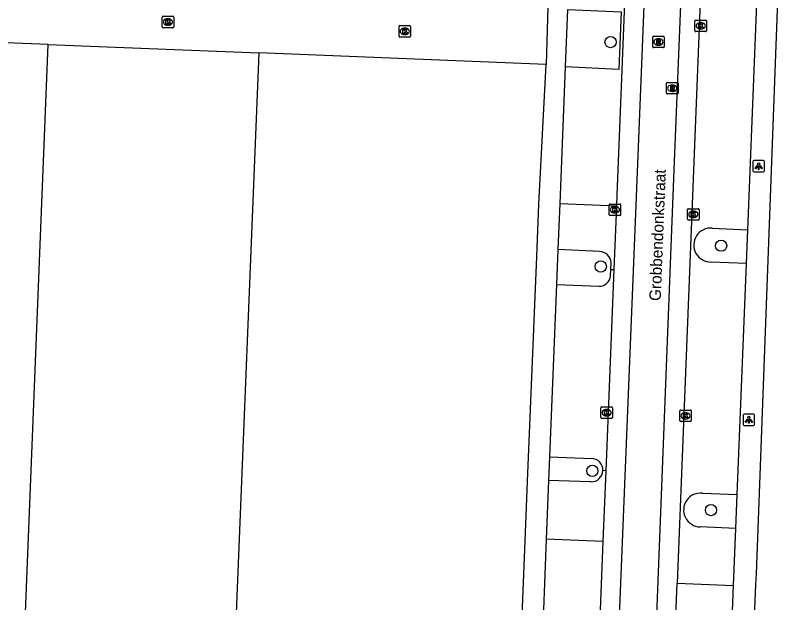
# Model space of a CAD drawing. Extents: x 160732 to 162105, y 387428 to 388479.
# Drawn here: x 161627.8 to 161695.1, y 387569.3 to 387620.4 of the extents above; entities that cross this region are included whole.
import ezdxf

# ---------------------------------------------------------------- set-up
doc = ezdxf.new("R2010")
doc.units = 0
for name, color, linetype in [('IMGEO_Boom', 7, 'Continuous'), ('IMGEO_Kolk', 7, 'Continuous'), ('IMGEO_Lichtpunt', 7, 'Continuous'), ('IMGEO_Muur', 7, 'Continuous'), ('IMGEO_Openbare_ruimte_label', 7, 'Continuous'), ('IMGEO_Pand', 7, 'Continuous'), ('IMGEO_Parkeervlak_open', 7, 'Continuous'), ('IMGEO_Rijbaan_lokaal_gesloten', 7, 'Continuous'), ('IMGEO_Rijbaan_lokaal_open', 7, 'Continuous'), ('IMGEO_Rioolput', 7, 'Continuous'), ('IMGEO_Voetpad_open', 7, 'Continuous')]:
    doc.layers.add(name, color=color, linetype=linetype)

msp = doc.modelspace()

# ---------------------------------------------------------------- linework, layer by layer
at = {"layer": 'IMGEO_Boom'}
for centre in [(161679.516, 387618.077), (161689.135, 387600.371), (161678.665, 387598.563), (161677.93, 387580.795), (161688.249, 387577.378)]:
    msp.add_circle(centre, 0.489, dxfattribs=at)
at = {"layer": 'IMGEO_Kolk'}
for p, q in [((161640.521, 387619.399), (161640.521, 387620.251)), ((161640.596, 387620.325), (161641.448, 387620.325)), ((161641.009, 387620.105), (161641.034, 387620.105)), ((161641.522, 387620.251), (161641.522, 387619.399)), ((161686.859, 387619.06), (161686.859, 387619.912)), ((161686.934, 387619.986), (161687.786, 387619.986)), ((161687.347, 387619.766), (161687.372, 387619.766)), ((161687.86, 387619.912), (161687.86, 387619.06)), ((161641.448, 387619.325), (161640.596, 387619.325)), ((161641.032, 387619.545), (161641.007, 387619.545)), ((161661.116, 387618.584), (161661.116, 387619.436)), ((161661.191, 387619.51), (161662.043, 387619.51)), ((161661.604, 387619.29), (161661.629, 387619.29)), ((161662.117, 387619.436), (161662.117, 387618.584)), ((161687.37, 387619.206), (161687.345, 387619.206)), ((161662.043, 387618.51), (161661.191, 387618.51)), ((161661.627, 387618.73), (161661.602, 387618.73)), ((161687.786, 387618.986), (161686.934, 387618.986)), ((161679.394, 387603.069), (161679.394, 387603.921)), ((161679.469, 387603.995), (161680.321, 387603.995)), ((161679.882, 387603.775), (161679.907, 387603.775)), ((161680.395, 387603.921), (161680.395, 387603.069)), ((161686.214, 387602.664), (161686.214, 387603.516)), ((161686.289, 387603.59), (161687.141, 387603.59)), ((161687.215, 387603.516), (161687.215, 387602.664)), ((161680.321, 387602.995), (161679.469, 387602.995)), ((161679.905, 387603.215), (161679.88, 387603.215)), ((161686.702, 387603.37), (161686.727, 387603.37)), ((161687.141, 387602.59), (161686.289, 387602.59)), ((161686.725, 387602.81), (161686.7, 387602.81)), ((161678.675, 387585.422), (161678.675, 387586.274)), ((161678.75, 387586.348), (161679.602, 387586.348)), ((161679.163, 387586.128), (161679.188, 387586.128)), ((161679.676, 387586.274), (161679.676, 387585.422)), ((161685.535, 387585.154), (161685.535, 387586.006)), ((161685.61, 387586.08), (161686.462, 387586.08)), ((161686.536, 387586.006), (161686.536, 387585.154)), ((161679.602, 387585.348), (161678.75, 387585.348)), ((161679.186, 387585.568), (161679.161, 387585.568)), ((161686.023, 387585.86), (161686.048, 387585.86)), ((161686.462, 387585.08), (161685.61, 387585.08)), ((161686.046, 387585.3), (161686.021, 387585.3))]:
    msp.add_line(p, q, dxfattribs=at)
for points in [[(161640.521, 387619.399), (161640.521, 387620.251)], [(161640.596, 387620.325), (161641.448, 387620.325)], [(161640.842, 387620.025), (161640.965, 387620.025), (161640.965, 387619.874), (161641.095, 387620.025), (161641.259, 387620.025), (161641.113, 387619.874), (161641.266, 387619.625), (161641.114, 387619.625), (161641.029, 387619.789), (161640.965, 387619.722), (161640.965, 387619.625), (161640.842, 387619.625), (161640.842, 387620.025)], [(161641.522, 387620.251), (161641.522, 387619.399)], [(161686.859, 387619.06), (161686.859, 387619.912)], [(161686.934, 387619.986), (161687.786, 387619.986)], [(161687.18, 387619.686), (161687.303, 387619.686), (161687.303, 387619.535), (161687.433, 387619.686), (161687.597, 387619.686), (161687.451, 387619.535), (161687.604, 387619.286), (161687.452, 387619.286), (161687.367, 387619.45), (161687.303, 387619.383), (161687.303, 387619.286), (161687.18, 387619.286), (161687.18, 387619.686)], [(161687.86, 387619.912), (161687.86, 387619.06)], [(161641.448, 387619.325), (161640.596, 387619.325)], [(161661.116, 387618.584), (161661.116, 387619.436)], [(161661.191, 387619.51), (161662.043, 387619.51)], [(161661.437, 387619.21), (161661.56, 387619.21), (161661.56, 387619.059), (161661.69, 387619.21), (161661.854, 387619.21), (161661.708, 387619.059), (161661.861, 387618.81), (161661.709, 387618.81), (161661.624, 387618.974), (161661.56, 387618.907), (161661.56, 387618.81), (161661.437, 387618.81), (161661.437, 387619.21)], [(161662.117, 387619.436), (161662.117, 387618.584)], [(161662.043, 387618.51), (161661.191, 387618.51)], [(161687.786, 387618.986), (161686.934, 387618.986)], [(161679.394, 387603.069), (161679.394, 387603.921)], [(161679.469, 387603.995), (161680.321, 387603.995)], [(161679.715, 387603.695), (161679.838, 387603.695), (161679.838, 387603.544), (161679.968, 387603.695), (161680.132, 387603.695), (161679.986, 387603.544), (161680.139, 387603.295), (161679.987, 387603.295), (161679.902, 387603.459), (161679.838, 387603.392), (161679.838, 387603.295), (161679.715, 387603.295), (161679.715, 387603.695)], [(161680.395, 387603.921), (161680.395, 387603.069)], [(161686.214, 387602.664), (161686.214, 387603.516)], [(161686.289, 387603.59), (161687.141, 387603.59)], [(161687.215, 387603.516), (161687.215, 387602.664)], [(161680.321, 387602.995), (161679.469, 387602.995)], [(161686.535, 387603.29), (161686.658, 387603.29), (161686.658, 387603.139), (161686.788, 387603.29), (161686.952, 387603.29), (161686.806, 387603.139), (161686.959, 387602.89), (161686.807, 387602.89), (161686.722, 387603.054), (161686.658, 387602.987), (161686.658, 387602.89), (161686.535, 387602.89), (161686.535, 387603.29)], [(161687.141, 387602.59), (161686.289, 387602.59)], [(161678.675, 387585.422), (161678.675, 387586.274)], [(161678.75, 387586.348), (161679.602, 387586.348)], [(161678.996, 387586.048), (161679.119, 387586.048), (161679.119, 387585.897), (161679.249, 387586.048), (161679.413, 387586.048), (161679.267, 387585.897), (161679.42, 387585.648), (161679.268, 387585.648), (161679.183, 387585.812), (161679.119, 387585.745), (161679.119, 387585.648), (161678.996, 387585.648), (161678.996, 387586.048)], [(161679.676, 387586.274), (161679.676, 387585.422)], [(161685.535, 387585.154), (161685.535, 387586.006)], [(161685.61, 387586.08), (161686.462, 387586.08)], [(161686.536, 387586.006), (161686.536, 387585.154)], [(161679.602, 387585.348), (161678.75, 387585.348)], [(161685.856, 387585.78), (161685.979, 387585.78), (161685.979, 387585.629), (161686.109, 387585.78), (161686.273, 387585.78), (161686.127, 387585.629), (161686.28, 387585.38), (161686.128, 387585.38), (161686.043, 387585.544), (161685.979, 387585.477), (161685.979, 387585.38), (161685.856, 387585.38), (161685.856, 387585.78)], [(161686.462, 387585.08), (161685.61, 387585.08)]]:
    msp.add_lwpolyline(points, dxfattribs=at)
for centre, start, end in [((161640.598, 387620.249), 91.55205, 178.44795), ((161640.598, 387620.249), 91.55205, 178.44795), ((161641.446, 387620.249), 1.55205, 88.44795), ((161641.446, 387620.249), 1.55205, 88.44795), ((161686.936, 387619.91), 91.55205, 178.44795), ((161686.936, 387619.91), 91.55205, 178.44795), ((161687.784, 387619.91), 1.55205, 88.44795), ((161687.784, 387619.91), 1.55205, 88.44795), ((161640.598, 387619.401), 181.55205, 268.44795), ((161640.598, 387619.401), 181.55205, 268.44795), ((161641.446, 387619.401), 271.55205, 358.44795), ((161641.446, 387619.401), 271.55205, 358.44795), ((161661.193, 387619.434), 91.55205, 178.44795), ((161661.193, 387619.434), 91.55205, 178.44795), ((161662.041, 387619.434), 1.55205, 88.44795), ((161662.041, 387619.434), 1.55205, 88.44795), ((161686.936, 387619.062), 181.55205, 268.44795), ((161686.936, 387619.062), 181.55205, 268.44795), ((161687.784, 387619.062), 271.55205, 358.44795), ((161687.784, 387619.062), 271.55205, 358.44795), ((161661.193, 387618.586), 181.55205, 268.44795), ((161661.193, 387618.586), 181.55205, 268.44795), ((161662.041, 387618.586), 271.55205, 358.44795), ((161662.041, 387618.586), 271.55205, 358.44795), ((161679.471, 387603.919), 91.55205, 178.44795), ((161679.471, 387603.919), 91.55205, 178.44795), ((161680.319, 387603.919), 1.55205, 88.44795), ((161680.319, 387603.919), 1.55205, 88.44795), ((161686.291, 387603.514), 91.55205, 178.44795), ((161686.291, 387603.514), 91.55205, 178.44795), ((161687.139, 387603.514), 1.55205, 88.44795), ((161687.139, 387603.514), 1.55205, 88.44795), ((161679.471, 387603.071), 181.55205, 268.44795), ((161679.471, 387603.071), 181.55205, 268.44795), ((161680.319, 387603.071), 271.55205, 358.44795), ((161680.319, 387603.071), 271.55205, 358.44795), ((161686.291, 387602.666), 181.55205, 268.44795), ((161686.291, 387602.666), 181.55205, 268.44795), ((161687.139, 387602.666), 271.55205, 358.44795), ((161687.139, 387602.666), 271.55205, 358.44795), ((161678.752, 387586.272), 91.55205, 178.44795), ((161678.752, 387586.272), 91.55205, 178.44795), ((161679.6, 387586.272), 1.55205, 88.44795), ((161679.6, 387586.272), 1.55205, 88.44795), ((161685.612, 387586.004), 91.55205, 178.44795), ((161685.612, 387586.004), 91.55205, 178.44795), ((161686.46, 387586.004), 1.55205, 88.44795), ((161686.46, 387586.004), 1.55205, 88.44795), ((161678.752, 387585.424), 181.55205, 268.44795), ((161678.752, 387585.424), 181.55205, 268.44795), ((161679.6, 387585.424), 271.55205, 358.44795), ((161679.6, 387585.424), 271.55205, 358.44795), ((161685.612, 387585.156), 181.55205, 268.44795), ((161685.612, 387585.156), 181.55205, 268.44795), ((161686.46, 387585.156), 271.55205, 358.44795), ((161686.46, 387585.156), 271.55205, 358.44795)]:
    msp.add_arc(centre, 0.0765, start, end, dxfattribs=at)
for centre, major_axis, ratio, start_param, end_param in [((161641.008, 387619.825), (-0.387, 0.002), 0.722429, 4.712389, 7.853982), ((161641.033, 387619.825), (-0.39, 0.002), 0.717154, 1.570796, 4.712389), ((161687.346, 387619.486), (-0.387, 0.002), 0.722429, 4.712389, 7.853982), ((161687.371, 387619.486), (-0.39, 0.002), 0.717154, 1.570796, 4.712389), ((161661.603, 387619.01), (-0.387, 0.002), 0.722429, 4.712389, 7.853982), ((161661.628, 387619.01), (-0.39, 0.002), 0.717154, 1.570796, 4.712389), ((161679.881, 387603.495), (-0.387, 0.002), 0.722429, 4.712389, 7.853982), ((161679.906, 387603.495), (-0.39, 0.002), 0.717154, 1.570796, 4.712389), ((161686.701, 387603.09), (-0.387, 0.002), 0.722429, 4.712389, 7.853982), ((161686.726, 387603.09), (-0.39, 0.002), 0.717154, 1.570796, 4.712389), ((161679.162, 387585.848), (-0.387, 0.002), 0.722429, 4.712389, 7.853982), ((161679.187, 387585.848), (-0.39, 0.002), 0.717154, 1.570796, 4.712389), ((161686.022, 387585.58), (-0.387, 0.002), 0.722429, 4.712389, 7.853982), ((161686.047, 387585.58), (-0.39, 0.002), 0.717154, 1.570796, 4.712389)]:
    msp.add_ellipse(centre, major_axis=major_axis, ratio=ratio, start_param=start_param, end_param=end_param, dxfattribs=at)
at = {"layer": 'IMGEO_Lichtpunt'}
for p, q in [((161691.902, 387607.682), (161691.902, 387606.875)), ((161691.902, 387607.682), (161691.902, 387606.875)), ((161692.804, 387607.777), (161691.996, 387607.777)), ((161692.804, 387607.777), (161691.996, 387607.777)), ((161692.898, 387606.875), (161692.898, 387607.682)), ((161692.898, 387606.875), (161692.898, 387607.682)), ((161691.996, 387606.781), (161692.804, 387606.781)), ((161691.996, 387606.781), (161692.804, 387606.781)), ((161691.042, 387585.638), (161691.042, 387584.831)), ((161691.042, 387585.638), (161691.042, 387584.831)), ((161691.944, 387585.733), (161691.136, 387585.733)), ((161691.944, 387585.733), (161691.136, 387585.733)), ((161692.038, 387584.831), (161692.038, 387585.638)), ((161692.038, 387584.831), (161692.038, 387585.638)), ((161691.136, 387584.737), (161691.944, 387584.737)), ((161691.136, 387584.737), (161691.944, 387584.737))]:
    msp.add_line(p, q, dxfattribs=at)
for points in [[(161692.276, 387607.346), (161692.315, 387607.318), (161692.127, 387607.056), (161692.089, 387607.083), (161692.276, 387607.346)], [(161692.378, 387607.298), (161692.425, 387607.298), (161692.425, 387606.976), (161692.378, 387606.976), (161692.378, 387607.298)], [(161692.488, 387607.318), (161692.526, 387607.345), (161692.713, 387607.083), (161692.674, 387607.055), (161692.488, 387607.318)], [(161691.416, 387585.302), (161691.455, 387585.274), (161691.267, 387585.012), (161691.229, 387585.039), (161691.416, 387585.302)], [(161691.518, 387585.254), (161691.565, 387585.254), (161691.565, 387584.932), (161691.518, 387584.932), (161691.518, 387585.254)], [(161691.628, 387585.274), (161691.666, 387585.301), (161691.853, 387585.039), (161691.814, 387585.011), (161691.628, 387585.274)]]:
    msp.add_lwpolyline(points, dxfattribs=at)
for centre in [(161692.401, 387607.48), (161691.541, 387585.436)]:
    msp.add_circle(centre, 0.0994, dxfattribs=at)
for centre, start, end in [((161691.996, 387607.682), 90, 180), ((161691.996, 387607.682), 90, 180), ((161692.804, 387607.682), 0, 90), ((161692.804, 387607.682), 0, 90), ((161691.996, 387606.875), 180, 270), ((161691.996, 387606.875), 180, 270), ((161692.804, 387606.875), 270, 0), ((161692.804, 387606.875), 270, 360), ((161691.136, 387585.638), 90, 180), ((161691.136, 387585.638), 90, 180), ((161691.944, 387585.638), 0, 90), ((161691.944, 387585.638), 0, 90), ((161691.136, 387584.831), 180, 270), ((161691.136, 387584.831), 180, 270), ((161691.944, 387584.831), 270, 0), ((161691.944, 387584.831), 270, 360)]:
    msp.add_arc(centre, 0.0946, start, end, dxfattribs=at)
at = {"layer": 'IMGEO_Muur'}
msp.add_lwpolyline([(161694.939, 387645.836), (161692.661, 387585.122)], dxfattribs=at)
at = {"layer": 'IMGEO_Pand'}
for points in [[(161630.596, 387617.86), (161611.537, 387618.617)], [(161628.52, 387565.593), (161630.596, 387617.86)], [(161630.596, 387617.86), (161648.913, 387617.132)], [(161648.913, 387617.132), (161646.794, 387564.853)], [(161673.915, 387616.138), (161648.913, 387617.132)], [(161671.65, 387563.847), (161672.12, 387575.447), (161672.299, 387579.866), (161673.091, 387599.423), (161673.287, 387603.977), (161673.915, 387616.138)]]:
    msp.add_lwpolyline(points, dxfattribs=at)
at = {"layer": 'IMGEO_Parkeervlak_open'}
for points in [[(161675.776, 387620.92), (161680.433, 387620.704), (161680.238, 387615.701), (161675.575, 387615.918)], [(161688.365, 387601.904), (161691.451, 387601.755)], [(161691.334, 387598.829), (161688.267, 387598.944)], [(161679.511, 387597.764), (161679.534, 387598.313)], [(161674.816, 387596.992), (161678.521, 387596.842)], [(161674.215, 387582.006), (161677.875, 387581.88)], [(161687.518, 387578.844), (161690.529, 387578.726)], [(161690.411, 387575.782), (161687.307, 387575.921)]]:
    msp.add_lwpolyline(points, dxfattribs=at)
for centre, radius, start, end in [((161688.242, 387600.426), 1.483, 85.24623, 270.96125), ((161678.531, 387597.824), 0.982, 269.42101, 356.50527), ((161677.839, 387580.877), 1.003, 356.444, 87.91565), ((161687.339, 387577.388), 1.467, 82.98028, 268.76212)]:
    msp.add_arc(centre, radius, start, end, dxfattribs=at)
at = {"layer": 'IMGEO_Rijbaan_lokaal_gesloten'}
for points in [[(161680.066, 387562.454), (161681.77, 387604.617), (161683.89, 387657.306), (161682.2, 387657.371)], [(161688.722, 387657.075), (161687.044, 387657.127), (161685.022, 387606.971), (161683.271, 387562.316)]]:
    msp.add_lwpolyline(points, dxfattribs=at)
at = {"layer": 'IMGEO_Rijbaan_lokaal_open'}
for points in [[(161688.505, 387651.6), (161685.305, 387571.023)], [(161680.058, 387603.829), (161680.097, 387604.795), (161681.027, 387628.037)], [(161679.834, 387598.3), (161680.058, 387603.829)], [(161679.127, 387580.804), (161679.834, 387598.3)], [(161678.879, 387574.66), (161679.127, 387580.804)], [(161678.427, 387563.49), (161678.879, 387574.66)], [(161684.967, 387562.525), (161685.305, 387571.023)]]:
    msp.add_lwpolyline(points, dxfattribs=at)
at = {"layer": 'IMGEO_Rioolput'}
for p, q in [((161683.18, 387617.664), (161683.18, 387618.516)), ((161683.255, 387618.59), (161684.107, 387618.59)), ((161683.668, 387618.37), (161683.693, 387618.37)), ((161684.181, 387618.516), (161684.181, 387617.664)), ((161683.691, 387617.81), (161683.666, 387617.81)), ((161684.107, 387617.59), (161683.255, 387617.59)), ((161684.382, 387613.637), (161684.382, 387614.489)), ((161684.457, 387614.563), (161685.309, 387614.563)), ((161684.87, 387614.343), (161684.895, 387614.343)), ((161685.383, 387614.489), (161685.383, 387613.637)), ((161684.893, 387613.783), (161684.868, 387613.783)), ((161685.309, 387613.563), (161684.457, 387613.563))]:
    msp.add_line(p, q, dxfattribs=at)
for points in [[(161683.18, 387617.664), (161683.18, 387618.516)], [(161683.255, 387618.59), (161684.107, 387618.59)], [(161684.181, 387618.516), (161684.181, 387617.664)], [(161683.769, 387618.288), (161683.517, 387618.29), (161683.517, 387617.89)], [(161683.517, 387617.89), (161683.641, 387617.89), (161683.641, 387618.052), (161683.652, 387618.052)], [(161683.695, 387618.209), (161683.641, 387618.209), (161683.641, 387618.128)], [(161683.641, 387618.128), (161683.693, 387618.128)], [(161683.699, 387618.023), (161683.77, 387617.89), (161683.91, 387617.89), (161683.845, 387618.016)], [(161684.107, 387617.59), (161683.255, 387617.59)], [(161684.382, 387613.637), (161684.382, 387614.489)], [(161684.457, 387614.563), (161685.309, 387614.563)], [(161685.383, 387614.489), (161685.383, 387613.637)], [(161684.971, 387614.261), (161684.719, 387614.263), (161684.719, 387613.863)], [(161684.719, 387613.863), (161684.843, 387613.863), (161684.843, 387614.025), (161684.854, 387614.025)], [(161684.897, 387614.182), (161684.843, 387614.182), (161684.843, 387614.101)], [(161684.843, 387614.101), (161684.895, 387614.101)], [(161684.901, 387613.996), (161684.972, 387613.863), (161685.112, 387613.863), (161685.047, 387613.989)], [(161685.309, 387613.563), (161684.457, 387613.563)]]:
    msp.add_lwpolyline(points, dxfattribs=at)
for centre, radius, start, end in [((161683.257, 387618.514), 0.0765, 91.55205, 178.44795), ((161683.257, 387618.514), 0.0765, 91.55205, 178.44795), ((161684.105, 387618.514), 0.0765, 1.55205, 88.44795), ((161684.105, 387618.514), 0.0765, 1.55205, 88.44795), ((161683.257, 387617.666), 0.0765, 181.55205, 268.44795), ((161683.257, 387617.666), 0.0765, 181.55205, 268.44795), ((161683.651, 387617.999), 0.0533, 26.02933, 88.69889), ((161683.677, 387618.317), 0.19, 274.7715, 282.96867), ((161683.701, 387618.113), 0.0964, 77.00612, 93.18647), ((161683.715, 387618.17), 0.0378, 276.66336, 79.67722), ((161683.768, 387618.178), 0.109, 350.36119, 89.41601), ((161683.766, 387618.178), 0.112, 277.58423, 350.98172), ((161683.75, 387617.963), 0.108, 29.51342, 73.79051), ((161684.105, 387617.666), 0.0765, 271.55205, 358.44795), ((161684.105, 387617.666), 0.0765, 271.55205, 358.44795), ((161684.459, 387614.487), 0.0765, 91.55205, 178.44795), ((161684.459, 387614.487), 0.0765, 91.55205, 178.44795), ((161685.307, 387614.487), 0.0765, 1.55205, 88.44795), ((161685.307, 387614.487), 0.0765, 1.55205, 88.44795), ((161684.459, 387613.639), 0.0765, 181.55205, 268.44795), ((161684.459, 387613.639), 0.0765, 181.55205, 268.44795), ((161684.853, 387613.972), 0.0533, 26.02933, 88.69889), ((161684.879, 387614.29), 0.19, 274.7715, 282.96867), ((161684.903, 387614.086), 0.0964, 77.00612, 93.18647), ((161684.917, 387614.143), 0.0378, 276.66336, 79.67722), ((161684.97, 387614.151), 0.109, 350.36119, 89.41601), ((161684.968, 387614.151), 0.112, 277.58423, 350.98172), ((161684.952, 387613.936), 0.108, 29.51342, 73.79051), ((161685.307, 387613.639), 0.0765, 271.55205, 358.44795), ((161685.307, 387613.639), 0.0765, 271.55205, 358.44795)]:
    msp.add_arc(centre, radius, start, end, dxfattribs=at)
for centre, major_axis, ratio, start_param, end_param in [((161683.667, 387618.09), (-0.387, 0.002), 0.722429, 4.712389, 7.853982), ((161683.692, 387618.09), (-0.39, 0.002), 0.717154, 1.570796, 4.712389), ((161684.869, 387614.063), (-0.387, 0.002), 0.722429, 4.712389, 7.853982), ((161684.894, 387614.063), (-0.39, 0.002), 0.717154, 1.570796, 4.712389)]:
    msp.add_ellipse(centre, major_axis=major_axis, ratio=ratio, start_param=start_param, end_param=end_param, dxfattribs=at)
at = {"layer": 'IMGEO_Voetpad_open'}
for points in [[(161715.082, 387655.655), (161695.358, 387656.493), (161695.21, 387652.777), (161695.166, 387651.674), (161695.158, 387651.477), (161694.964, 387646.491), (161694.939, 387645.836), (161692.661, 387585.122), (161692.174, 387571.838), (161692.129, 387570.906), (161691.79, 387563.2), (161723.356, 387561.738), (161749.827, 387560.516)], [(161691.451, 387601.755), (161692.472, 387627.272)], [(161674.066, 387621.15), (161673.915, 387616.138)], [(161675.776, 387620.92), (161675.575, 387615.918)], [(161675.575, 387615.918), (161675.099, 387604.041)], [(161675.099, 387604.041), (161674.938, 387600.033)], [(161675.099, 387604.041), (161680.058, 387603.829)], [(161691.334, 387598.829), (161691.451, 387601.755)], [(161674.938, 387600.033), (161674.816, 387596.992)], [(161678.565, 387599.874), (161674.938, 387600.033)], [(161679.534, 387598.313), (161679.558, 387598.876)], [(161690.529, 387578.726), (161691.334, 387598.829)], [(161679.534, 387598.313), (161679.834, 387598.3)], [(161674.816, 387596.992), (161674.215, 387582.006)], [(161674.215, 387582.006), (161674.132, 387579.942)], [(161679.127, 387580.804), (161678.84, 387580.815)], [(161674.132, 387579.942), (161673.927, 387574.852)], [(161677.804, 387579.838), (161677.779, 387579.839), (161674.132, 387579.942)], [(161690.411, 387575.782), (161690.529, 387578.726)], [(161690.212, 387570.815), (161690.411, 387575.782)], [(161673.927, 387574.852), (161673.527, 387564.872)], [(161678.879, 387574.66), (161673.927, 387574.852)], [(161685.305, 387571.023), (161690.212, 387570.815)], [(161686.489, 387563.618), (161689.915, 387563.395), (161690.212, 387570.815)]]:
    msp.add_lwpolyline(points, dxfattribs=at)
for centre, radius, start, end in [((161678.519, 387598.835), 1.04, 2.26983, 87.44239), ((161677.819, 387580.86), 1.022, 269.13893, 357.50341)]:
    msp.add_arc(centre, radius, start, end, dxfattribs=at)

# ---------------------------------------------------------------- texts
at = {"layer": 'IMGEO_Openbare_ruimte_label'}
msp.add_text('Grobbendonkstraat', height=1, rotation=87.76436, dxfattribs=at).set_placement((161683.877, 387595.55))

doc.saveas('drawing.dxf')
